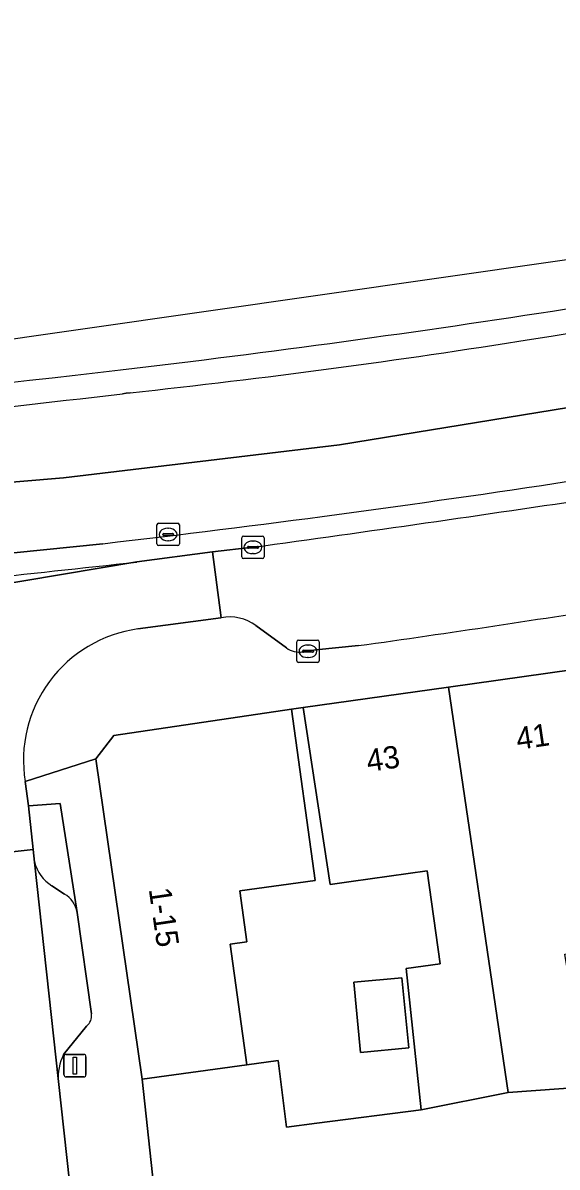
# Model space of a CAD drawing. Extents: x 160377 to 161131, y 383938 to 384853.
# Drawn here: x 160622.1 to 160646, y 384770.1 to 384821.3 of the extents above; entities that cross this region are included whole.
import ezdxf

# ---------------------------------------------------------------- set-up
doc = ezdxf.new("R2010")
doc.units = 0
for name, color, linetype in [('IMGEO_Berm_open', 7, 'Continuous'), ('IMGEO_Erf', 7, 'Continuous'), ('IMGEO_Groenvoorziening', 7, 'Continuous'), ('IMGEO_Kolk', 7, 'Continuous'), ('IMGEO_Lichtmast', 7, 'Continuous'), ('IMGEO_Muur', 7, 'Continuous'), ('IMGEO_Pand', 7, 'Continuous'), ('IMGEO_Pand_nummerreeks', 7, 'Continuous'), ('IMGEO_Rijbaan_lokaal_open', 7, 'Continuous'), ('IMGEO_Rijbaan_regionaal_gesloten', 7, 'Continuous'), ('IMGEO_Verkeerseiland_open', 7, 'Continuous'), ('IMGEO_Voetpad_open', 7, 'Continuous')]:
    doc.layers.add(name, color=color, linetype=linetype)

msp = doc.modelspace()

# ---------------------------------------------------------------- linework, layer by layer
at = {"layer": 'IMGEO_Berm_open'}
for points in [[(160625.691, 384798.026), (160608.149, 384796.243), (160604.587, 384795.881)], [(160627.213, 384797.208), (160630.588, 384797.656), (160632.404, 384797.864)], [(160612.516, 384795.652), (160609.483, 384795.362), (160609.075, 384795.305), (160608.402, 384795.267), (160607.93, 384795.227), (160608.027, 384794.01), (160608.587, 384794.089), (160627.213, 384797.208)]]:
    msp.add_lwpolyline(points, dxfattribs=at)
for centre, radius, start, end in [((160559.303, 385371.76), 577.562, 276.600495, 278.693253), ((160431.521, 386247.226), 1463.217, 277.890967, 278.501285), ((160439.793, 386497.27), 1710.362, 275.795957, 276.291048), ((160439.793, 386497.27), 1710.362, 275.795957, 276.291048)]:
    msp.add_arc(centre, radius, start, end, dxfattribs=at)
at = {"layer": 'IMGEO_Erf'}
for points in [[(160640.194, 384783.392), (160636.793, 384782.922), (160635.848, 384782.79), (160634.642, 384790.703), (160634.124, 384790.626), (160635.182, 384782.963), (160631.814, 384782.498), (160632.129, 384780.219), (160631.386, 384780.117), (160632.132, 384774.718), (160633.528, 384774.911), (160633.903, 384771.935), (160635.254, 384772.107), (160639.925, 384772.701), (160639.251, 384779.021), (160640.769, 384779.231)], [(160636.911, 384778.414), (160639.062, 384778.618), (160639.364, 384775.483), (160637.209, 384775.278)]]:
    msp.add_lwpolyline(points, close=True, dxfattribs=at)
at = {"layer": 'IMGEO_Groenvoorziening'}
for points in [[(160624.54, 384781.533), (160623.794, 384786.402), (160622.364, 384786.304)], [(160622.364, 384786.304), (160622.578, 384784.345), (160622.639, 384783.791)], [(160623.416, 384782.728), (160623.978, 384782.36)]]:
    msp.add_lwpolyline(points, dxfattribs=at)
for centre, radius, start, end in [((160624.389, 384784.255), 1.81, 194.8371, 237.4928), ((160623.37, 384781.342), 1.185, 9.2504, 59.1469)]:
    msp.add_arc(centre, radius, start, end, dxfattribs=at)
at = {"layer": 'IMGEO_Kolk'}
for p, q in [((160628.113, 384798.014), (160628.113, 384798.866)), ((160628.188, 384798.94), (160629.04, 384798.94)), ((160628.415, 384798.483), (160628.813, 384798.483)), ((160628.601, 384798.72), (160628.626, 384798.72)), ((160629.114, 384798.866), (160629.114, 384798.014)), ((160628.372, 384798.434), (160628.372, 384798.446)), ((160628.81, 384798.397), (160628.412, 384798.397)), ((160628.624, 384798.16), (160628.599, 384798.16)), ((160628.856, 384798.446), (160628.856, 384798.434)), ((160631.903, 384797.438), (160631.903, 384798.29)), ((160631.978, 384798.364), (160632.83, 384798.364)), ((160632.391, 384798.144), (160632.416, 384798.144)), ((160632.904, 384798.29), (160632.904, 384797.438)), ((160629.04, 384797.94), (160628.188, 384797.94)), ((160632.162, 384797.858), (160632.162, 384797.87)), ((160632.6, 384797.821), (160632.202, 384797.821)), ((160632.205, 384797.907), (160632.603, 384797.907)), ((160632.414, 384797.584), (160632.389, 384797.584)), ((160632.646, 384797.87), (160632.646, 384797.858)), ((160632.83, 384797.364), (160631.978, 384797.364)), ((160634.362, 384792.789), (160634.362, 384793.641)), ((160634.437, 384793.715), (160635.289, 384793.715)), ((160634.85, 384793.495), (160634.875, 384793.495)), ((160635.363, 384793.641), (160635.363, 384792.789)), ((160634.621, 384793.209), (160634.621, 384793.221)), ((160635.059, 384793.172), (160634.661, 384793.172)), ((160634.664, 384793.258), (160635.062, 384793.258)), ((160634.873, 384792.935), (160634.848, 384792.935)), ((160635.105, 384793.221), (160635.105, 384793.209)), ((160635.289, 384792.715), (160634.437, 384792.715))]:
    msp.add_line(p, q, dxfattribs=at)
for points in [[(160628.113, 384798.014), (160628.113, 384798.866)], [(160628.188, 384798.94), (160629.04, 384798.94)], [(160629.114, 384798.866), (160629.114, 384798.014)], [(160631.903, 384797.438), (160631.903, 384798.29)], [(160631.978, 384798.364), (160632.83, 384798.364)], [(160632.904, 384798.29), (160632.904, 384797.438)], [(160629.04, 384797.94), (160628.188, 384797.94)], [(160632.83, 384797.364), (160631.978, 384797.364)], [(160634.362, 384792.789), (160634.362, 384793.641)], [(160634.437, 384793.715), (160635.289, 384793.715)], [(160635.363, 384793.641), (160635.363, 384792.789)], [(160635.289, 384792.715), (160634.437, 384792.715)]]:
    msp.add_lwpolyline(points, dxfattribs=at)
for centre, radius, start, end in [((160628.19, 384798.864), 0.0765, 91.552, 178.448), ((160628.19, 384798.864), 0.0765, 91.552, 178.448), ((160628.412, 384798.443), 0.0403, 85.8775, 175.7526), ((160628.817, 384798.445), 0.0386, 1.7309, 96.639), ((160629.038, 384798.864), 0.0765, 1.552, 88.448), ((160629.038, 384798.864), 0.0765, 1.552, 88.448), ((160628.19, 384798.016), 0.0765, 181.552, 268.448), ((160628.19, 384798.016), 0.0765, 181.552, 268.448), ((160628.409, 384798.433), 0.0366, 178.938, 274.7102), ((160628.813, 384798.44), 0.043, 264.8664, 352.4533), ((160629.038, 384798.016), 0.0765, 271.552, 358.448), ((160629.038, 384798.016), 0.0765, 271.552, 358.448), ((160631.98, 384798.288), 0.0765, 91.552, 178.448), ((160631.98, 384798.288), 0.0765, 91.552, 178.448), ((160632.828, 384798.288), 0.0765, 1.552, 88.448), ((160632.828, 384798.288), 0.0765, 1.552, 88.448), ((160632.202, 384797.867), 0.0403, 85.8775, 175.7526), ((160632.199, 384797.857), 0.0366, 178.938, 274.7102), ((160632.603, 384797.864), 0.043, 264.8664, 352.4533), ((160632.607, 384797.869), 0.0386, 1.7309, 96.639), ((160631.98, 384797.44), 0.0765, 181.552, 268.448), ((160631.98, 384797.44), 0.0765, 181.552, 268.448), ((160632.828, 384797.44), 0.0765, 271.552, 358.448), ((160632.828, 384797.44), 0.0765, 271.552, 358.448), ((160634.439, 384793.639), 0.0765, 91.552, 178.448), ((160634.439, 384793.639), 0.0765, 91.552, 178.448), ((160635.287, 384793.639), 0.0765, 1.552, 88.448), ((160635.287, 384793.639), 0.0765, 1.552, 88.448), ((160634.661, 384793.218), 0.0403, 85.8775, 175.7526), ((160634.658, 384793.208), 0.0366, 178.938, 274.7102), ((160635.062, 384793.215), 0.043, 264.8664, 352.4533), ((160635.066, 384793.22), 0.0386, 1.7309, 96.639), ((160634.439, 384792.791), 0.0765, 181.552, 268.448), ((160634.439, 384792.791), 0.0765, 181.552, 268.448), ((160635.287, 384792.791), 0.0765, 271.552, 358.448), ((160635.287, 384792.791), 0.0765, 271.552, 358.448)]:
    msp.add_arc(centre, radius, start, end, dxfattribs=at)
for centre, major_axis, ratio, start_param, end_param in [((160628.6, 384798.44), (-0.387, 0.002), 0.722429, 4.712389, 7.853982), ((160628.625, 384798.44), (-0.39, 0.002), 0.717154, 1.570796, 4.712389), ((160632.39, 384797.864), (-0.387, 0.002), 0.722429, 4.712389, 7.853982), ((160632.415, 384797.864), (-0.39, 0.002), 0.717154, 1.570796, 4.712389), ((160634.849, 384793.215), (-0.387, 0.002), 0.722429, 4.712389, 7.853982), ((160634.874, 384793.215), (-0.39, 0.002), 0.717154, 1.570796, 4.712389)]:
    msp.add_ellipse(centre, major_axis=major_axis, ratio=ratio, start_param=start_param, end_param=end_param, dxfattribs=at)
at = {"layer": 'IMGEO_Lichtmast'}
for p, q in [((160623.951, 384774.283), (160623.951, 384775.083)), ((160623.951, 384775.083), (160623.951, 384774.283)), ((160624.051, 384775.183), (160624.841, 384775.183)), ((160624.841, 384775.183), (160624.051, 384775.183)), ((160624.941, 384775.083), (160624.941, 384774.283)), ((160624.941, 384774.283), (160624.941, 384775.083)), ((160624.841, 384774.183), (160624.051, 384774.183)), ((160624.051, 384774.183), (160624.841, 384774.183))]:
    msp.add_line(p, q, dxfattribs=at)
msp.add_lwpolyline([(160624.371, 384775.058), (160624.521, 384775.058), (160624.521, 384774.308), (160624.371, 384774.308), (160624.371, 384775.058)], dxfattribs=at)
for centre, start, end in [((160624.051, 384775.083), 90, 180), ((160624.051, 384775.083), 90, 180), ((160624.841, 384775.083), 0, 90), ((160624.841, 384775.083), 360, 90), ((160624.051, 384774.283), 180, 270), ((160624.051, 384774.283), 180, 270), ((160624.841, 384774.283), 270, 0), ((160624.841, 384774.283), 270, 0)]:
    msp.add_arc(centre, 0.1, start, end, dxfattribs=at)
at = {"layer": 'IMGEO_Muur'}
for points in [[(160632.132, 384774.718), (160633.528, 384774.911), (160633.903, 384771.935), (160635.254, 384772.107)], [(160635.254, 384772.107), (160639.925, 384772.701)]]:
    msp.add_lwpolyline(points, dxfattribs=at)
at = {"layer": 'IMGEO_Pand'}
for points in [[(160648.48, 384787.689), (160647.807, 384792.552), (160641.141, 384791.616), (160643.812, 384773.488), (160647.308, 384773.741), (160646.349, 384779.673), (160649.466, 384780.104), (160649.177, 384782.645)], [(160641.141, 384791.616), (160634.642, 384790.703), (160635.848, 384782.79), (160636.793, 384782.922), (160640.194, 384783.392), (160640.769, 384779.231), (160639.251, 384779.021), (160639.925, 384772.701), (160643.812, 384773.488)], [(160634.124, 384790.626), (160626.181, 384789.448), (160625.386, 384788.399), (160627.458, 384774.072), (160632.132, 384774.718), (160631.386, 384780.117), (160632.129, 384780.219), (160631.814, 384782.498), (160635.182, 384782.963)], [(160636.911, 384778.414), (160637.209, 384775.278), (160639.364, 384775.483), (160639.062, 384778.618)]]:
    msp.add_lwpolyline(points, close=True, dxfattribs=at)
at = {"layer": 'IMGEO_Rijbaan_lokaal_open'}
for points in [[(160630.988, 384794.716), (160630.588, 384797.656), (160627.213, 384797.208), (160608.587, 384794.089), (160608.027, 384794.01), (160606.215, 384793.754), (160606.604, 384790.212), (160606.657, 384789.746), (160610.921, 384790.083)], [(160632.404, 384797.864), (160630.588, 384797.656), (160630.988, 384794.716)], [(160627.258, 384794.214), (160630.964, 384794.711), (160630.988, 384794.716)], [(160632.536, 384794.367), (160633.9, 384793.362)], [(160634.626, 384793.184), (160635.219, 384793.275), (160637.116, 384793.467)], [(160617.264, 384785.289), (160617.506, 384783.779), (160622.578, 384784.345), (160622.364, 384786.304), (160622.22, 384787.392)]]:
    msp.add_lwpolyline(points, dxfattribs=at)
msp.add_lwpolyline([(160623.713, 384773.976), (160622.639, 384783.791), (160622.578, 384784.345), (160617.506, 384783.779), (160618.054, 384779.205), (160618.065, 384779.112), (160620.752, 384756.156), (160620.772, 384756.031), (160620.797, 384755.812), (160621.017, 384753.86), (160626.014, 384754.456), (160625.985, 384754.685), (160624.91, 384763.232), (160624.815, 384763.909)], close=True, dxfattribs=at)
for centre, radius, start, end in [((160431.521, 386247.226), 1463.217, 277.890967, 278.501285), ((160553.042, 385393.579), 605.972, 277.975051, 279.141593), ((160631.352, 384792.724), 2.025, 54.2268, 100.3631), ((160628.082, 384788.334), 5.937, 97.9755, 189.1333), ((160634.519, 384794.319), 1.14, 237.0808, 275.3672)]:
    msp.add_arc(centre, radius, start, end, dxfattribs=at)
at = {"layer": 'IMGEO_Rijbaan_regionaal_gesloten'}
for points in [[(160821.599, 384844.146), (160829.468, 384845.895), (160829.618, 384845.927), (160829.254, 384846.905), (160806.499, 384841.714), (160790.719, 384838.114), (160734.589, 384826.879), (160672.527, 384814.457), (160614.171, 384806.098), (160545.148, 384802.929), (160536.931, 384801.145)], [(160620.019, 384800.647), (160623.941, 384800.965), (160636.271, 384802.448), (160652.633, 384805.11), (160663.941, 384807.107), (160687.886, 384811.633), (160723.538, 384818.688), (160757.394, 384825.337), (160773.567, 384827.732), (160796.581, 384831.06), (160808.154, 384832.524), (160820.659, 384834.653), (160832.812, 384837.187), (160831.861, 384840.102), (160818.009, 384837.306), (160805.372, 384835.31), (160791.27, 384833.313), (160761.012, 384829.451), (160759.855, 384829.172), (160673.267, 384812.223)], [(160833.826, 384834.082), (160832.812, 384837.187), (160820.659, 384834.653), (160808.154, 384832.524), (160796.581, 384831.06), (160773.567, 384827.732), (160757.394, 384825.337), (160723.538, 384818.688), (160687.886, 384811.633), (160663.941, 384807.107), (160652.633, 384805.11), (160636.271, 384802.448), (160623.941, 384800.965), (160620.019, 384800.647)], [(160626.91, 384804.774), (160626.741, 384804.754), (160626.572, 384804.734)], [(160604.587, 384795.881), (160608.149, 384796.243), (160625.691, 384798.026)]]:
    msp.add_lwpolyline(points, dxfattribs=at)
for centre, radius, start, end in [((160562.133, 385349.737), 547.733, 276.74718, 280.95609), ((160527.046, 385551.759), 753.853, 278.990121, 281.184276), ((160588.195, 385163.363), 360.673, 276.16204, 279.03687), ((160540.355, 385541.879), 741.104, 274.14235, 276.673943), ((160535.389, 385570.14), 770.818, 275.283688, 276.793673), ((160559.303, 385371.76), 577.562, 276.600495, 278.693253)]:
    msp.add_arc(centre, radius, start, end, dxfattribs=at)
at = {"layer": 'IMGEO_Verkeerseiland_open'}
msp.add_lwpolyline([(160626.572, 384804.734), (160626.741, 384804.754), (160626.91, 384804.774)], dxfattribs=at)
for centre, radius, start, end in [((160562.133, 385349.737), 547.733, 276.74718, 280.95609), ((160527.046, 385551.759), 753.853, 278.990121, 281.184276), ((160588.195, 385163.363), 360.673, 276.16204, 279.03687), ((160540.355, 385541.879), 741.104, 274.14235, 276.673943), ((160535.389, 385570.14), 770.818, 275.283688, 276.793673)]:
    msp.add_arc(centre, radius, start, end, dxfattribs=at)
at = {"layer": 'IMGEO_Voetpad_open'}
for points in [[(160622.22, 384787.392), (160625.386, 384788.399), (160626.181, 384789.448), (160634.124, 384790.626), (160634.642, 384790.703), (160641.141, 384791.616), (160647.807, 384792.552), (160648.788, 384792.69), (160655.111, 384793.621), (160661.103, 384794.503), (160667.094, 384795.385), (160668.056, 384795.549), (160674.38, 384796.767), (160680.098, 384797.869), (160680.864, 384796.949), (160702.668, 384801.211)], [(160630.988, 384794.716), (160630.964, 384794.711), (160627.258, 384794.214)], [(160633.9, 384793.362), (160632.536, 384794.367)], [(160637.116, 384793.467), (160635.219, 384793.275), (160634.626, 384793.184)], [(160627.458, 384774.072), (160625.386, 384788.399), (160622.22, 384787.392), (160622.364, 384786.304), (160623.794, 384786.402), (160624.54, 384781.533), (160625.183, 384776.997)], [(160622.639, 384783.791), (160623.713, 384773.976)], [(160623.978, 384782.36), (160623.416, 384782.728)], [(160625.183, 384776.997), (160624.54, 384781.533)], [(160624.969, 384776.456), (160623.937, 384775.179)], [(160623.937, 384775.179), (160624.969, 384776.456)], [(160664.465, 384770.123), (160660.432, 384770.475), (160658.202, 384770.669), (160650.313, 384771.513), (160650.308, 384771.457), (160648.003, 384771.651), (160647.375, 384771.691), (160647.308, 384773.741), (160643.812, 384773.488), (160639.925, 384772.701), (160635.254, 384772.107), (160633.903, 384771.935), (160633.528, 384774.911), (160632.132, 384774.718), (160627.458, 384774.072), (160628.436, 384764.964)], [(160623.713, 384773.976), (160624.815, 384763.909)], [(160627.396, 384757.154), (160627.637, 384757.049), (160628.06, 384753.649), (160629.817, 384753.109), (160629.127, 384759.034), (160628.436, 384764.964), (160627.458, 384774.072)]]:
    msp.add_lwpolyline(points, dxfattribs=at)
for centre, radius, start, end in [((160553.042, 385393.579), 605.972, 277.975051, 279.141593), ((160631.352, 384792.724), 2.025, 54.2268, 100.3631), ((160628.082, 384788.334), 5.937, 97.9755, 189.1333), ((160634.519, 384794.319), 1.14, 237.0808, 275.3672), ((160624.389, 384784.255), 1.81, 194.8371, 237.4928), ((160623.37, 384781.342), 1.185, 9.2504, 59.1469), ((160624.638, 384776.9), 0.553, 306.7032, 10.1329), ((160624.638, 384776.9), 0.553, 306.7032, 10.1329), ((160625.882, 384774.194), 2.18, 153.154, 185.7505), ((160625.882, 384774.194), 2.18, 153.154, 185.7505)]:
    msp.add_arc(centre, radius, start, end, dxfattribs=at)

# ---------------------------------------------------------------- texts
at = {"layer": 'IMGEO_Pand_nummerreeks'}
for s, rotation, p in [('41', 8.3881, (160644.239, 384788.801)), ('43', 8.3881, (160637.551, 384787.814)), ('1-15', 278.2275, (160627.744, 384782.578))]:
    msp.add_text(s, height=1, rotation=rotation, dxfattribs=at).set_placement(p)

doc.saveas('drawing.dxf')
